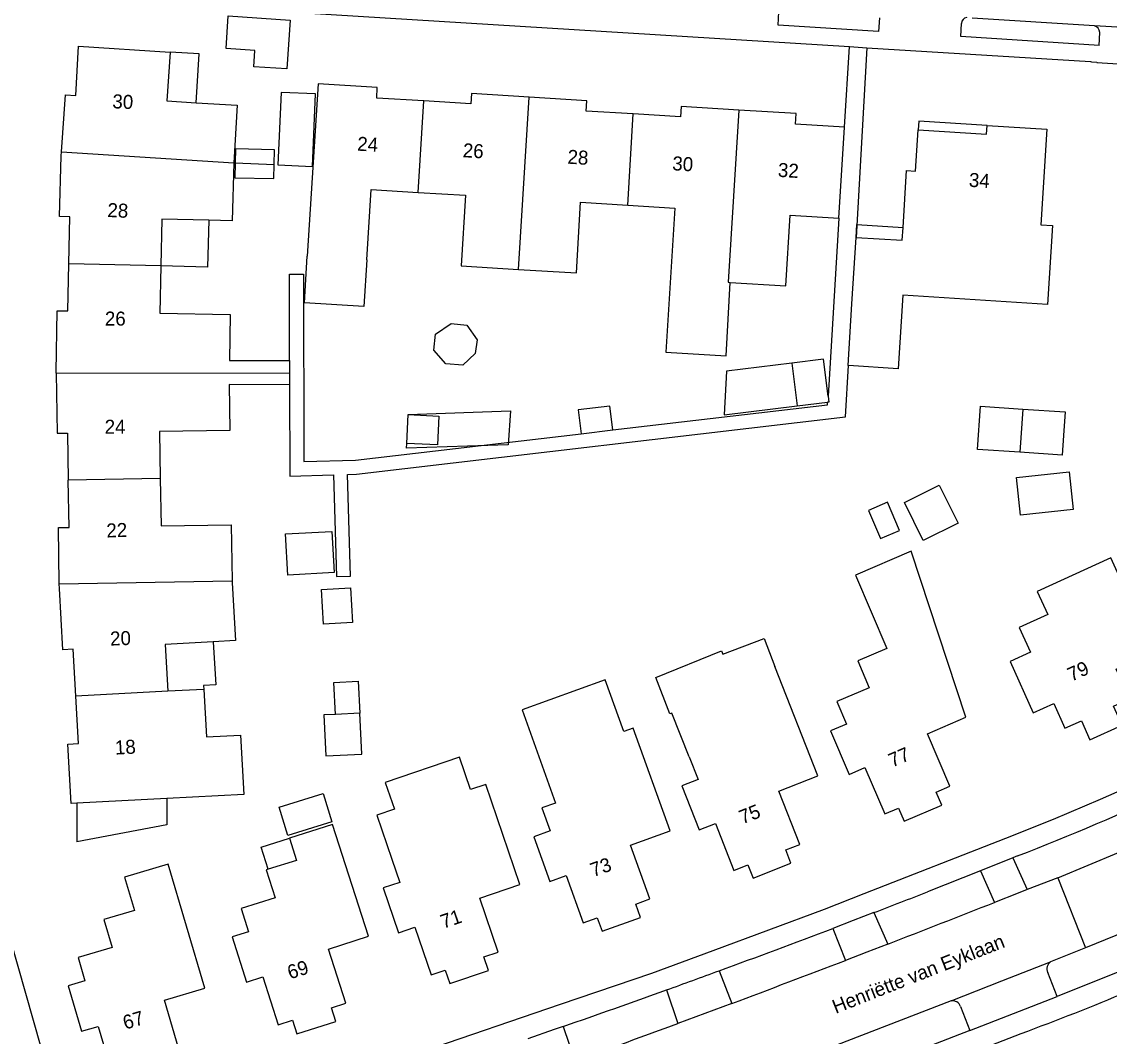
# Model space of a CAD drawing. Extents: x 194485 to 197793, y 468269 to 470822.
# Drawn here: x 196532.3 to 196625.6, y 469690.1 to 469777.1 of the extents above; entities that cross this region are included whole.
import ezdxf

# ---------------------------------------------------------------- set-up
doc = ezdxf.new("R2010")
doc.units = 0
for name, color, linetype in [('BGT begrenzing pand op maaiveld onder overbouw', 7, 'Continuous'), ('BGT grensvlak gebouwinstallatie plus 1', 7, 'Continuous'), ('BGT grensvlak overig bouwwerk uitbreiding populatie', 7, 'Continuous'), ('BGT grensvlak overig bouwwerk uitbreiding populatie LR', 7, 'Continuous'), ('BGT grensvlak pand deel overbouw', 7, 'Continuous'), ('BGT grensvlak pand op maaiveld', 7, 'Continuous'), ('BGT grensvlak pand op maaiveld LR', 7, 'Continuous'), ('BGT grensvlak wegdeel', 7, 'Continuous'), ('BGT tekst huisnummerreeks', 7, 'Continuous'), ('BGT tekst openbare ruimte label weg', 7, 'Continuous')]:
    doc.layers.add(name, color=color, linetype=linetype)

msp = doc.modelspace()

# ---------------------------------------------------------------- linework, layer by layer
at = {"layer": 'BGT begrenzing pand op maaiveld onder overbouw'}
msp.add_lwpolyline([(196609.211, 469767.838), (196615.057, 469767.472), (196615.104, 469768.218)], dxfattribs=at)
at = {"layer": 'BGT grensvlak gebouwinstallatie plus 1'}
for p, q in [((196614.29, 469740.439), (196614.537, 469744.15)), ((196614.537, 469744.15), (196618.158, 469743.899)), ((196617.901, 469740.189), (196614.29, 469740.439)), ((196548.773, 469723.948), (196548.979, 469720.258)), ((196548.979, 469720.258), (196547.943, 469720.199)), ((196547.943, 469720.199), (196547.961, 469719.858)), ((196559.254, 469717.719), (196558.242, 469717.668)), ((196558.242, 469717.668), (196558.418, 469714.162)), ((196561.504, 469714.316), (196561.328, 469717.823)), ((196558.418, 469714.162), (196561.504, 469714.316)), ((196544.791, 469710.503), (196544.791, 469708.241)), ((196537.072, 469710.093), (196537.072, 469706.798)), ((196544.791, 469708.241), (196537.072, 469706.798))]:
    msp.add_line(p, q, dxfattribs=at)
for points in [[(196550.052, 469777.599), (196555.366, 469777.245), (196555.087, 469773.062), (196552.24, 469773.252), (196552.332, 469774.631), (196549.865, 469774.796), (196550.052, 469777.599)], [(196547.298, 469770.165), (196547.565, 469774.339), (196545.066, 469774.499)], [(196554.575, 469771.039), (196554.307, 469764.824), (196557.272, 469764.696), (196557.54, 469770.911), (196554.575, 469771.039)], [(196548.379, 469760.083), (196548.284, 469756.067), (196544.269, 469756.162)], [(196603.888, 469758.609), (196603.954, 469759.707), (196607.905, 469759.47)], [(196598.364, 469747.834), (196592.763, 469747.143), (196592.573, 469743.387), (196598.818, 469744.157)], [(196565.481, 469743.418), (196565.482, 469743.44), (196574.236, 469743.74), (196574.061, 469740.837), (196565.335, 469740.537), (196565.356, 469740.955)], [(196553.487, 469704.435), (196552.882, 469706.335), (196555.292, 469707.102)]]:
    msp.add_lwpolyline(points, dxfattribs=at)
at = {"layer": 'BGT grensvlak overig bouwwerk uitbreiding populatie'}
for p, q in [((196550.665, 469766.198), (196550.638, 469765.004)), ((196608.017, 469735.886), (196611.006, 469737.37)), ((196611.006, 469737.37), (196612.619, 469734.123)), ((196609.63, 469732.638), (196608.017, 469735.886)), ((196612.619, 469734.123), (196609.63, 469732.638)), ((196558.055, 469728.411), (196560.525, 469728.557)), ((196558.23, 469725.45), (196558.055, 469728.411)), ((196560.525, 469728.557), (196560.701, 469725.597)), ((196560.701, 469725.597), (196558.23, 469725.45)), ((196554.422, 469709.756), (196558.185, 469710.92)), ((196558.185, 469710.92), (196558.932, 469708.504)), ((196555.17, 469707.34), (196554.422, 469709.756)), ((196558.932, 469708.504), (196555.17, 469707.34))]:
    msp.add_line(p, q, dxfattribs=at)
for points in [[(196553.99, 469764.868), (196554.018, 469766.122), (196550.665, 469766.198)], [(196550.638, 469765.004), (196550.609, 469763.727), (196553.963, 469763.651), (196553.99, 469764.868)], [(196571.232, 469748.65), (196570.15, 469747.667), (196568.702, 469747.778), (196567.677, 469748.954), (196567.808, 469750.308), (196569.164, 469751.227), (196570.515, 469751.08), (196571.406, 469749.826), (196571.232, 469748.65)], [(196607.593, 469733.489), (196606.559, 469735.897), (196604.943, 469735.203), (196605.977, 469732.796), (196607.593, 469733.489)], [(196559.125, 469729.876), (196555.153, 469729.656), (196554.957, 469733.188), (196558.93, 469733.408), (196559.125, 469729.876)]]:
    msp.add_lwpolyline(points, dxfattribs=at)
at = {"layer": 'BGT grensvlak overig bouwwerk uitbreiding populatie LR'}
msp.add_line((196550.638, 469765.004), (196553.99, 469764.868), dxfattribs=at)
at = {"layer": 'BGT grensvlak pand deel overbouw'}
msp.add_lwpolyline([(196615.104, 469768.218), (196609.261, 469768.587), (196609.211, 469767.838)], dxfattribs=at)
at = {"layer": 'BGT grensvlak pand op maaiveld'}
for p, q in [((196602.4, 469760.25), (196602.877, 469768.065)), ((196603.525, 469752.909), (196603.888, 469758.609)), ((196555.311, 469748.05), (196555.313, 469747.011)), ((196598.364, 469747.834), (196598.818, 469744.157)), ((196555.313, 469747.011), (196555.315, 469745.972)), ((196598.818, 469744.157), (196601.437, 469744.48)), ((196565.356, 469740.955), (196565.481, 469743.418)), ((196618.158, 469743.899), (196617.901, 469740.189)), ((196618.158, 469743.899), (196621.799, 469743.647)), ((196621.799, 469743.647), (196621.652, 469741.618)), ((196580.297, 469741.78), (196583.018, 469742.1)), ((196621.652, 469741.618), (196621.54, 469739.938)), ((196621.54, 469739.938), (196617.901, 469740.189)), ((196547.961, 469719.858), (196544.86, 469719.704)), ((196547.961, 469719.858), (196548.184, 469715.789)), ((196559.254, 469717.719), (196559.117, 469720.445)), ((196582.361, 469720.678), (196575.237, 469718.114)), ((196583.953, 469716.256), (196582.361, 469720.678)), ((196575.237, 469718.114), (196578.116, 469710.113)), ((196561.328, 469717.823), (196559.254, 469717.719)), ((196544.791, 469710.503), (196537.072, 469710.093))]:
    msp.add_line(p, q, dxfattribs=at)
for points in [[(196535.756, 469765.936), (196536.092, 469770.851), (196536.99, 469770.789), (196537.227, 469774.997), (196545.066, 469774.499)], [(196545.066, 469774.499), (196544.799, 469770.322), (196547.298, 469770.165)], [(196566.82, 469770.309), (196562.778, 469770.558), (196562.825, 469771.457), (196557.748, 469771.768), (196556.829, 469756.999)], [(196547.298, 469770.165), (196550.83, 469769.942), (196550.525, 469765.02)], [(196575.852, 469770.644), (196570.909, 469770.952), (196570.863, 469770.059), (196566.82, 469770.309)], [(196584.778, 469769.194), (196580.731, 469769.441), (196580.795, 469770.335), (196575.852, 469770.644)], [(196593.814, 469769.535), (196588.881, 469769.841), (196588.824, 469768.947), (196584.778, 469769.194)], [(196602.877, 469768.065), (196598.695, 469768.33), (196598.747, 469769.229), (196593.814, 469769.535)], [(196615.104, 469768.218), (196620.228, 469767.894), (196619.712, 469759.704), (196620.704, 469759.641), (196620.278, 469752.853), (196607.891, 469753.655), (196607.49, 469747.351), (196603.218, 469747.622)], [(196607.905, 469759.47), (196608.211, 469764.351), (196608.975, 469764.305), (196609.211, 469767.838)], [(196536.381, 469756.344), (196536.473, 469760.372), (196535.581, 469760.4), (196535.734, 469765.613), (196535.756, 469765.936)], [(196550.525, 469765.02), (196550.397, 469760.036), (196548.379, 469760.083)], [(196561.92, 469756.689), (196562.302, 469762.719), (196566.337, 469762.473)], [(196566.337, 469762.473), (196570.386, 469762.227), (196570.01, 469756.174), (196574.93, 469755.87)], [(196574.93, 469755.87), (196579.896, 469755.563), (196580.252, 469761.625), (196584.3, 469761.368)], [(196584.3, 469761.368), (196588.351, 469761.111), (196587.579, 469748.775), (196592.726, 469748.468), (196593.072, 469754.758)], [(196548.379, 469760.083), (196544.364, 469760.177), (196544.269, 469756.162)], [(196593.072, 469754.758), (196597.852, 469754.474), (196598.225, 469760.513), (196602.4, 469760.25)], [(196603.888, 469758.609), (196607.836, 469758.372), (196607.905, 469759.47)], [(196535.295, 469746.973), (196535.294, 469747.072), (196535.398, 469752.323), (196536.288, 469752.315), (196536.381, 469756.344)], [(196544.269, 469756.162), (196544.173, 469752.111), (196550.224, 469752.001), (196550.147, 469748.053), (196555.311, 469748.05)], [(196561.92, 469756.689), (196561.676, 469752.684), (196556.585, 469752.994), (196556.829, 469756.999)], [(196603.218, 469747.622), (196603.189, 469747.624), (196603.525, 469752.909)], [(196601.469, 469745.002), (196601.078, 469748.169), (196598.364, 469747.834)], [(196535.295, 469746.973), (196535.373, 469741.832), (196536.264, 469741.841), (196536.34, 469737.796)], [(196555.315, 469745.972), (196550.131, 469745.995), (196550.187, 469742.063), (196544.155, 469741.958), (196544.23, 469737.944)], [(196601.469, 469745.002), (196601.532, 469744.492), (196601.437, 469744.48)], [(196583.018, 469742.1), (196582.764, 469744.152), (196580.043, 469743.832), (196580.297, 469741.78)], [(196565.481, 469743.418), (196568.104, 469743.284), (196567.979, 469740.822), (196565.356, 469740.955)], [(196617.629, 469738.027), (196622.139, 469738.509), (196622.485, 469735.272), (196617.975, 469734.789), (196617.629, 469738.027)], [(196535.566, 469728.923), (196535.495, 469733.735), (196536.415, 469733.752), (196536.34, 469737.796)], [(196544.23, 469737.944), (196544.306, 469733.879), (196550.316, 469733.976), (196550.392, 469729.154)], [(196603.04, 469716.882), (196601.674, 469716.295), (196603.279, 469712.571), (196604.64, 469713.155), (196606.343, 469709.18), (196607.524, 469709.684), (196608.002, 469708.563), (196611.213, 469709.936), (196610.731, 469711.056), (196611.92, 469711.567), (196609.992, 469716.061), (196613.286, 469717.472), (196608.598, 469731.703), (196603.821, 469729.662), (196606.515, 469723.363), (196604.019, 469722.296), (196605.001, 469720.003), (196602.212, 469718.809), (196603.04, 469716.882)], [(196629.35, 469722.421), (196629.623, 469722.545), (196625.714, 469731.135), (196619.411, 469728.254), (196620.311, 469726.284), (196617.868, 469725.167), (196618.828, 469723.045), (196617.078, 469722.253), (196619.07, 469717.852), (196620.82, 469718.644), (196621.78, 469716.522), (196623.187, 469717.159), (196623.926, 469715.524), (196626.695, 469716.777), (196625.956, 469718.412), (196627.334, 469719.036), (196626.175, 469721.601), (196629.117, 469722.932), (196629.35, 469722.421)], [(196550.392, 469729.154), (196550.394, 469729.001), (196550.671, 469724.053), (196548.773, 469723.948)], [(196536.984, 469719.266), (196536.759, 469723.304), (196535.881, 469723.262), (196535.572, 469728.505), (196535.566, 469728.923)], [(196548.773, 469723.948), (196544.631, 469723.719), (196544.86, 469719.704)], [(196589.561, 469714.088), (196588.079, 469717.822), (196587.914, 469717.766), (196586.703, 469720.866), (196592.329, 469723.151), (196592.444, 469722.881), (196596.008, 469724.232), (196596.909, 469721.826)], [(196589.561, 469714.088), (196590.331, 469712.136), (196588.946, 469711.589), (196590.437, 469707.816), (196591.813, 469708.36), (196593.402, 469704.336), (196594.597, 469704.806), (196595.043, 469703.672), (196598.29, 469704.954), (196597.84, 469706.088), (196599.043, 469706.563), (196597.245, 469711.123), (196600.594, 469712.444), (196596.909, 469721.826)], [(196559.117, 469720.445), (196561.183, 469720.557), (196561.328, 469717.823)], [(196537.072, 469710.093), (196536.586, 469710.067), (196536.305, 469715.17), (196537.208, 469715.228), (196536.984, 469719.266)], [(196577.65, 469707.717), (196576.249, 469707.213), (196577.622, 469703.396), (196579.012, 469703.897), (196580.481, 469699.828), (196581.693, 469700.265), (196582.107, 469699.119), (196585.395, 469700.306), (196584.981, 469701.453), (196586.202, 469701.894), (196584.533, 469706.513), (196587.924, 469707.731), (196584.753, 469716.542), (196583.953, 469716.256)], [(196548.184, 469715.789), (196551.108, 469715.945), (196551.398, 469710.855), (196544.791, 469710.503)], [(196570.822, 469711.271), (196569.888, 469714.033), (196563.512, 469711.877), (196564.291, 469709.574), (196562.803, 469709.071), (196564.079, 469705.296)], [(196564.079, 469705.296), (196564.751, 469703.311), (196563.341, 469702.833), (196564.645, 469698.994), (196566.045, 469699.47), (196567.436, 469695.376), (196568.658, 469695.791), (196569.05, 469694.637), (196572.363, 469695.762), (196571.972, 469696.916), (196573.204, 469697.334), (196571.634, 469701.962), (196575.049, 469703.123), (196572.13, 469711.715), (196570.822, 469711.271)], [(196578.116, 469710.113), (196576.941, 469709.692), (196577.65, 469707.717)], [(196551.802, 469699.082), (196550.384, 469698.631), (196551.613, 469694.767), (196553.022, 469695.216), (196554.336, 469691.096), (196555.564, 469691.487), (196555.935, 469690.325), (196559.266, 469691.388), (196558.895, 469692.549), (196560.133, 469692.945), (196558.642, 469697.597), (196562.075, 469698.696), (196559.002, 469708.286), (196555.292, 469707.102)], [(196555.292, 469707.102), (196555.897, 469705.2), (196553.487, 469704.435)], [(196537.771, 469694.858), (196536.342, 469694.439), (196537.484, 469690.545), (196538.903, 469690.961), (196540.123, 469686.809), (196541.359, 469687.172), (196541.703, 469686.002), (196545.058, 469686.989), (196544.714, 469688.158), (196545.96, 469688.525), (196544.578, 469693.213), (196548.038, 469694.234), (196544.906, 469704.865), (196541.158, 469703.763), (196542.002, 469700.888), (196539.394, 469700.124), (196540.096, 469697.727), (196537.181, 469696.873), (196537.771, 469694.858)], [(196553.487, 469704.435), (196553.307, 469704.378), (196554.063, 469701.998), (196551.168, 469701.08), (196551.802, 469699.082)]]:
    msp.add_lwpolyline(points, dxfattribs=at)
at = {"layer": 'BGT grensvlak pand op maaiveld LR'}
for p, q in [((196566.337, 469762.473), (196566.82, 469770.309)), ((196574.93, 469755.87), (196575.852, 469770.644)), ((196584.3, 469761.368), (196584.778, 469769.194)), ((196535.756, 469765.936), (196550.525, 469765.02)), ((196544.269, 469756.162), (196536.381, 469756.344)), ((196535.295, 469746.973), (196555.313, 469747.011)), ((196544.23, 469737.944), (196536.34, 469737.796)), ((196535.566, 469728.923), (196550.392, 469729.154)), ((196544.86, 469719.704), (196536.984, 469719.266))]:
    msp.add_line(p, q, dxfattribs=at)
msp.add_lwpolyline([(196593.814, 469769.535), (196592.898, 469754.768), (196593.072, 469754.758)], dxfattribs=at)
at = {"layer": 'BGT grensvlak wegdeel'}
for p, q in [((196531.66, 469779.421), (196603.307, 469774.969)), ((196605.87, 469777.442), (196605.802, 469776.269)), ((196612.854, 469775.826), (196612.925, 469776.962)), ((196624.309, 469776.758), (196613.814, 469777.425)), ((196624.313, 469776.758), (196624.309, 469776.758)), ((196629.736, 469776.422), (196624.313, 469776.758)), ((196624.705, 469775.08), (196612.854, 469775.826)), ((196624.705, 469775.08), (196624.775, 469776.19)), ((196602.877, 469768.065), (196603.307, 469774.969)), ((196603.307, 469774.969), (196604.804, 469774.876)), ((196604.804, 469774.876), (196603.888, 469758.609)), ((196604.804, 469774.876), (196623.978, 469773.684)), ((196602.4, 469760.25), (196601.469, 469745.002)), ((196621.158, 469703.712), (196626.384, 469705.875)), ((196617.318, 469705.416), (196614.528, 469704.306)), ((196617.726, 469705.578), (196617.318, 469705.416)), ((196617.318, 469705.416), (196618.542, 469702.694)), ((196614.528, 469704.306), (196609.995, 469702.503)), ((196614.528, 469704.306), (196615.748, 469701.593)), ((196621.158, 469703.712), (196618.542, 469702.694)), ((196621.158, 469703.712), (196623.547, 469697.701)), ((196617.768, 469702.393), (196615.748, 469701.593)), ((196618.542, 469702.694), (196617.768, 469702.393)), ((196605.397, 469700.716), (196606.608, 469698.022)), ((196601.88, 469699.369), (196602.964, 469696.62)), ((196623.547, 469697.701), (196620.556, 469696.496)), ((196592.135, 469695.73), (196593.236, 469692.939)), ((196621.104, 469693.514), (196620.31, 469695.579)), ((196587.623, 469694.091), (196588.6, 469691.216)), ((196612.021, 469693.14), (196602.203, 469689.366)), ((196613.632, 469690.603), (196621.104, 469693.514)), ((196612.814, 469692.655), (196613.632, 469690.603)), ((196578.761, 469690.955), (196579.769, 469687.989))]:
    msp.add_line(p, q, dxfattribs=at)
for points in [[(196605.802, 469776.269), (196597.186, 469776.815), (196597.251, 469777.964)], [(196623.978, 469773.684), (196624.064, 469773.678), (196624.522, 469773.65), (196624.52, 469773.614), (196643.33, 469772.434), (196658.611, 469771.477), (196669.332, 469770.805)], [(196555.311, 469748.05), (196555.297, 469755.471), (196556.497, 469755.474), (196556.528, 469739.385), (196560.96, 469739.506), (196580.297, 469741.78)], [(196555.315, 469745.972), (196555.33, 469738.152), (196559.085, 469738.254), (196559.322, 469729.542), (196560.522, 469729.575), (196560.285, 469738.287), (196561.047, 469738.308), (196602.975, 469743.239), (196603.218, 469747.622)], [(196583.018, 469742.1), (196601.424, 469744.265), (196601.437, 469744.48)], [(196566.684, 469688.81), (196578.535, 469692.861), (196586.358, 469695.536), (196591.613, 469697.482), (196601.177, 469701.026), (196604.559, 469702.349), (196616.721, 469707.112), (196620.796, 469708.738), (196624.841, 469710.439), (196628.855, 469712.213)], [(196529.874, 469705.068), (196530.026, 469703.082), (196536.615, 469679.917)], [(196605.397, 469700.716), (196603.639, 469700.04), (196601.88, 469699.369)], [(196628.762, 469699.843), (196626.157, 469698.767), (196623.547, 469697.701)], [(196606.608, 469698.022), (196604.786, 469697.32), (196602.964, 469696.62)], [(196631.969, 469698.015), (196626.449, 469695.661), (196621.104, 469693.514)], [(196612.021, 469693.14), (196616.372, 469694.857), (196620.556, 469696.496)], [(196593.236, 469692.939), (196590.919, 469692.076), (196588.6, 469691.216)], [(196578.761, 469690.955), (196578.007, 469690.693), (196575.736, 469689.909)], [(196542.653, 469664.512), (196547.917, 469666.05), (196553.164, 469667.635), (196557.849, 469669.083), (196562.525, 469670.559), (196567.206, 469672.067), (196571.878, 469673.603), (196576.524, 469675.162), (196581.16, 469676.748), (196585.836, 469678.371), (196590.462, 469680.005), (196595.057, 469681.657), (196599.642, 469683.334), (196604.246, 469685.047), (196608.84, 469686.784), (196612.525, 469688.2), (196618.034, 469690.35)], [(196613.632, 469690.603), (196608.398, 469688.587), (196602.755, 469686.434)]]:
    msp.add_lwpolyline(points, dxfattribs=at)
for centre, radius, start, end in [((196613.408, 469776.978), 0.483, 95.77846, 181.84969), ((196624.115, 469776.125), 0.663, 5.6018, 72.64666), ((196525.209, 469942.228), 254.092, 291.35267, 294.6375), ((196331.304, 470412.775), 762.991, 291.053257, 291.423699), ((196143.85, 470895.937), 1284.19, 291.121692, 291.559505), ((196305.063, 470479.357), 834.554, 290.119669, 290.833835), ((196116.964, 470966.307), 1359.522, 290.507081, 290.945429), ((196620.954, 469695.898), 0.719, 123.63341, 206.33271), ((196319.027, 470440.539), 793.302, 289.790376, 290.137088), ((196291.82, 470515.908), 873.432, 289.179036, 289.795698), ((196528.81, 469929.91), 255.636, 290.42773, 292.62909), ((196612.162, 469692.48), 0.675, 15.02074, 102.07922), ((196104.261, 471002.959), 1398.304, 289.880549, 290.265804)]:
    msp.add_arc(centre, radius, start, end, dxfattribs=at)

# ---------------------------------------------------------------- texts
at = {"layer": 'BGT tekst huisnummerreeks'}
for s, rotation, p in [('30', 357.4, (196540.098, 469769.693)), ('24', 356.5, (196561.084, 469766.054)), ('26', 356.4, (196570.13, 469765.495)), ('28', 356.4, (196579.108, 469764.938)), ('30', 356.4, (196588.091, 469764.379)), ('32', 356.4, (196597.145, 469763.814)), ('34', 356.4, (196613.519, 469762.959)), ('28', 357.4, (196539.672, 469760.367)), ('26', 359.9, (196539.476, 469751.053)), ('24', 359.9, (196539.458, 469741.779)), ('22', 2, (196539.625, 469732.876)), ('20', 2, (196539.943, 469723.611)), ('79', 24.4, (196622.341, 469720.507)), ('18', 3.2, (196540.372, 469714.263)), ('77', 23.2, (196606.973, 469713.147)), ('75', 21.5, (196594.138, 469708.282)), ('73', 19.9, (196581.347, 469703.755)), ('71', 18.8, (196568.491, 469699.324)), ('69', 17.7, (196555.349, 469694.987)), ('67', 16.4, (196541.225, 469690.677))]:
    msp.add_text(s, height=1.2, rotation=rotation, dxfattribs=at).set_placement(p)
at = {"layer": 'BGT tekst openbare ruimte label weg'}
msp.add_text('Henriëtte van Eyklaan', height=1.2, rotation=21.5, dxfattribs=at).set_placement((196602.126, 469692.034))

doc.saveas('drawing.dxf')
